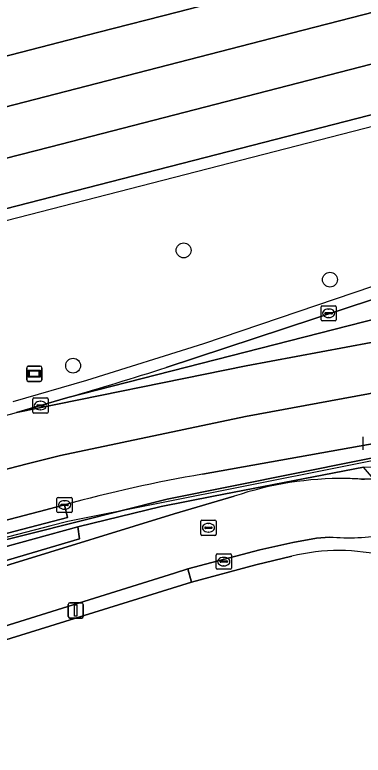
# Model space of a CAD drawing. Extents: x 160806 to 161707, y 383696 to 384148.
# Drawn here: x 161344.73 to 161367.61, y 383917.32 to 383965.92 of the extents above; entities that cross this region are included whole.
import ezdxf

# ---------------------------------------------------------------- set-up
doc = ezdxf.new("R2010")
doc.units = 0
for name, color, linetype in [('IMGEO_Berm_groen', 7, 'Continuous'), ('IMGEO_Berm_open', 7, 'Continuous'), ('IMGEO_Boom', 7, 'Continuous'), ('IMGEO_Fietspad_gesloten', 7, 'Continuous'), ('IMGEO_Hek', 7, 'Continuous'), ('IMGEO_Kolk', 7, 'Continuous'), ('IMGEO_Lichtmast', 7, 'Continuous'), ('IMGEO_OVBaan_gesloten', 7, 'Continuous'), ('IMGEO_Rijbaan_lokaal_gesloten', 7, 'Continuous'), ('IMGEO_Rioolput', 7, 'Continuous'), ('IMGEO_Wegwijzer', 7, 'Continuous')]:
    doc.layers.add(name, color=color, linetype=linetype)

msp = doc.modelspace()

# ---------------------------------------------------------------- linework, layer by layer
at = {"layer": 'IMGEO_Berm_groen'}
for points in [[(161465.14, 383986.182), (161455.902, 383982.36), (161453.055, 383981.256), (161450.194, 383980.461), (161341.031, 383952.394), (161279.919, 383936.647), (161280.177, 383935.571), (161279.794, 383935.48), (161279.911, 383935.042), (161282.439, 383924.956), (161282.559, 383924.49), (161282.934, 383924.586), (161283.186, 383923.58), (161283.395, 383923.636), (161338.43, 383938.073)], [(161311.972, 383955.039), (161317.913, 383956.519), (161322.038, 383957.557), (161327.259, 383958.907), (161332.308, 383960.13), (161335.609, 383960.98), (161335.793, 383961.02), (161335.931, 383961.064), (161340.058, 383962.163), (161350.158, 383964.769), (161355.478, 383966.108), (161361.07, 383967.572), (161367.616, 383969.283), (161373.257, 383970.696), (161378.799, 383972.171), (161383.779, 383973.426), (161389.261, 383974.862), (161395.335, 383976.49), (161401.441, 383978.166)], [(161354.663, 383942.763), (161370.268, 383947.914), (161379.77, 383951.159), (161385.668, 383953.11), (161398.3, 383956.799)], [(161388.479, 383940.898), (161388.655, 383940.941), (161388.526, 383941.542), (161388.278, 383941.489), (161382.155, 383940.253), (161357.066, 383935.766)], [(161348.003, 383933.747), (161348.196, 383932.928), (161337.35, 383930.092), (161325.679, 383927.037), (161325.796, 383926.608), (161333.683, 383928.828), (161354.729, 383934.132), (161388.479, 383940.898)], [(161344.838, 383939.821), (161348.21, 383940.795)], [(161367.489, 383935.439), (161367.703, 383935.446), (161368.275, 383935.463), (161367.629, 383936.221), (161357.773, 383934.321), (161354.339, 383933.636), (161348.878, 383932.317), (161348.98, 383931.511), (161333.408, 383926.917), (161333.359, 383926.813), (161325.594, 383924.807), (161324.823, 383923.753), (161333.596, 383926.503), (161355.202, 383933.171)], [(161355.202, 383933.171), (161359.141, 383934.313)]]:
    msp.add_lwpolyline(points, dxfattribs=at)
for points in [[(161388.479, 383940.898), (161354.729, 383934.132), (161333.683, 383928.828), (161325.796, 383926.608), (161325.854, 383926.391), (161337.273, 383929.337), (161337.37, 383929.155), (161348.878, 383932.317), (161354.339, 383933.636), (161357.773, 383934.321), (161367.629, 383936.221), (161371.085, 383936.342), (161379.838, 383938.333), (161388.555, 383940.513)], [(161333.408, 383926.917), (161348.98, 383931.511), (161348.878, 383932.317), (161337.37, 383929.155), (161337.273, 383929.337), (161325.854, 383926.391), (161324.599, 383926.067), (161311.6, 383922.834), (161312.521, 383919.955), (161324.775, 383923.738), (161324.823, 383923.753), (161325.594, 383924.807), (161333.359, 383926.813)]]:
    msp.add_lwpolyline(points, close=True, dxfattribs=at)
for centre, radius, start, end in [((161251.563, 384269.261), 342.389, 286.39588, 287.52485), ((161248.148, 384281.659), 355.25, 284.7225, 285.79379), ((161372.333, 383845.883), 91.171, 99.64006, 105.4778), ((161366.166, 383913.731), 21.748, 89.0774, 108.8455), ((161366.186, 383913.987), 21.492, 86.5242, 89.1203)]:
    msp.add_arc(centre, radius, start, end, dxfattribs=at)
at = {"layer": 'IMGEO_Berm_open'}
msp.add_lwpolyline([(161325.679, 383927.037), (161337.35, 383930.092), (161348.196, 383932.928), (161348.003, 383933.747), (161346.774, 383933.426), (161277.702, 383915.373), (161277.932, 383914.538)], close=True, dxfattribs=at)
for points in [[(161365.405, 383931.638), (161364.533, 383931.56), (161362.991, 383931.278), (161360.829, 383930.795), (161356.103, 383929.561), (161356.338, 383928.679), (161360.553, 383929.822), (161362.917, 383930.376)], [(161356.338, 383928.679), (161356.103, 383929.561), (161355.216, 383929.267), (161286.61, 383907.849), (161287.303, 383905.621)], [(161292.235, 383908.776), (161356.338, 383928.679)]]:
    msp.add_lwpolyline(points, dxfattribs=at)
for centre, radius, start, end in [((161366.586, 383946.03), 14.44, 265.3089, 280.0909), ((161366.023, 383917.807), 12.948, 75.9348, 103.882)]:
    msp.add_arc(centre, radius, start, end, dxfattribs=at)
at = {"layer": 'IMGEO_Boom'}
for centre in [(161355.815, 383950.457), (161365.424, 383948.535), (161348.559, 383942.889)]:
    msp.add_circle(centre, 0.489, dxfattribs=at)
at = {"layer": 'IMGEO_Fietspad_gesloten'}
for points in [[(161369.116, 383931.813), (161368.275, 383935.463), (161367.703, 383935.446), (161367.489, 383935.439)], [(161359.141, 383934.313), (161355.202, 383933.171), (161333.596, 383926.503), (161324.823, 383923.753), (161324.775, 383923.738), (161312.521, 383919.955), (161293.851, 383914.15), (161290.556, 383913.125), (161280.316, 383909.941), (161279.531, 383909.823), (161280.685, 383905.999), (161286.61, 383907.849), (161355.216, 383929.267)], [(161355.216, 383929.267), (161356.103, 383929.561), (161360.829, 383930.795), (161362.991, 383931.278), (161364.533, 383931.56), (161365.405, 383931.638)]]:
    msp.add_lwpolyline(points, dxfattribs=at)
for centre, radius, start, end in [((161366.166, 383913.731), 21.748, 89.0774, 108.8455), ((161366.186, 383913.987), 21.492, 86.5242, 89.1203), ((161366.586, 383946.03), 14.44, 265.3089, 280.0909)]:
    msp.add_arc(centre, radius, start, end, dxfattribs=at)
at = {"layer": 'IMGEO_Hek'}
for points in [[(161341.247, 383951.682), (161457.839, 383981.686)], [(161344.62, 383940.54), (161349.454, 383941.928), (161357.14, 383944.335), (161381.853, 383952.718), (161403.065, 383958.917), (161466.093, 383975.363)], [(161380.617, 383939.156), (161377.868, 383938.558), (161348.218, 383932.659), (161347.094, 383932.372)], [(161347.094, 383932.372), (161325.185, 383926.681)]]:
    msp.add_lwpolyline(points, dxfattribs=at)
at = {"layer": 'IMGEO_Kolk'}
for p, q in [((161364.915, 383946.827), (161365.767, 383946.827)), ((161364.84, 383945.901), (161364.84, 383946.753)), ((161365.099, 383946.321), (161365.099, 383946.333)), ((161365.537, 383946.284), (161365.139, 383946.284)), ((161365.142, 383946.37), (161365.54, 383946.37)), ((161365.328, 383946.607), (161365.353, 383946.607)), ((161365.583, 383946.333), (161365.583, 383946.321)), ((161365.841, 383946.753), (161365.841, 383945.901)), ((161365.767, 383945.827), (161364.915, 383945.827)), ((161365.351, 383946.047), (161365.326, 383946.047)), ((161345.91, 383939.847), (161345.91, 383940.699)), ((161345.985, 383940.773), (161346.837, 383940.773)), ((161346.398, 383940.553), (161346.423, 383940.553)), ((161346.911, 383940.699), (161346.911, 383939.847)), ((161346.169, 383940.267), (161346.169, 383940.279)), ((161346.607, 383940.23), (161346.209, 383940.23)), ((161346.212, 383940.316), (161346.61, 383940.316)), ((161346.421, 383939.993), (161346.396, 383939.993)), ((161346.653, 383940.279), (161346.653, 383940.267)), ((161346.837, 383939.773), (161345.985, 383939.773)), ((161367.608, 383937.359), (161367.608, 383938.211)), ((161347.499, 383933.319), (161347.499, 383934.171)), ((161347.574, 383934.245), (161348.426, 383934.245)), ((161348.5, 383934.171), (161348.5, 383933.319)), ((161347.758, 383933.739), (161347.758, 383933.751)), ((161348.196, 383933.702), (161347.798, 383933.702)), ((161347.801, 383933.788), (161348.199, 383933.788)), ((161347.987, 383934.025), (161348.012, 383934.025)), ((161348.242, 383933.751), (161348.242, 383933.739)), ((161348.426, 383933.245), (161347.574, 383933.245)), ((161348.01, 383933.465), (161347.985, 383933.465)), ((161357.951, 383929.6), (161357.951, 383930.452)), ((161358.026, 383930.526), (161358.878, 383930.526)), ((161358.439, 383930.306), (161358.464, 383930.306)), ((161358.952, 383930.452), (161358.952, 383929.6)), ((161358.21, 383930.02), (161358.21, 383930.032)), ((161358.648, 383929.983), (161358.25, 383929.983)), ((161358.253, 383930.069), (161358.651, 383930.069)), ((161358.694, 383930.032), (161358.694, 383930.02)), ((161358.878, 383929.526), (161358.026, 383929.526)), ((161358.462, 383929.746), (161358.437, 383929.746))]:
    msp.add_line(p, q, dxfattribs=at)
for points in [[(161364.915, 383946.827), (161365.767, 383946.827)], [(161364.84, 383945.901), (161364.84, 383946.753)], [(161365.841, 383946.753), (161365.841, 383945.901)], [(161365.767, 383945.827), (161364.915, 383945.827)], [(161345.91, 383939.847), (161345.91, 383940.699)], [(161345.985, 383940.773), (161346.837, 383940.773)], [(161346.911, 383940.699), (161346.911, 383939.847)], [(161346.837, 383939.773), (161345.985, 383939.773)], [(161367.608, 383937.359), (161367.608, 383938.211)], [(161347.499, 383933.319), (161347.499, 383934.171)], [(161347.574, 383934.245), (161348.426, 383934.245)], [(161348.5, 383934.171), (161348.5, 383933.319)], [(161348.426, 383933.245), (161347.574, 383933.245)], [(161357.951, 383929.6), (161357.951, 383930.452)], [(161358.026, 383930.526), (161358.878, 383930.526)], [(161358.952, 383930.452), (161358.952, 383929.6)], [(161358.878, 383929.526), (161358.026, 383929.526)]]:
    msp.add_lwpolyline(points, dxfattribs=at)
for centre, radius, start, end in [((161364.917, 383946.751), 0.0765, 91.552, 178.448), ((161364.917, 383946.751), 0.0765, 91.552, 178.448), ((161365.765, 383946.751), 0.0765, 1.552, 88.448), ((161365.765, 383946.751), 0.0765, 1.552, 88.448), ((161365.139, 383946.33), 0.0403, 85.8775, 175.7526), ((161365.136, 383946.32), 0.0366, 178.938, 274.7102), ((161365.54, 383946.327), 0.043, 264.8664, 352.4533), ((161365.544, 383946.332), 0.0386, 1.7309, 96.639), ((161364.917, 383945.903), 0.0765, 181.552, 268.448), ((161364.917, 383945.903), 0.0765, 181.552, 268.448), ((161365.765, 383945.903), 0.0765, 271.552, 358.448), ((161365.765, 383945.903), 0.0765, 271.552, 358.448), ((161345.987, 383940.697), 0.0765, 91.552, 178.448), ((161345.987, 383940.697), 0.0765, 91.552, 178.448), ((161346.835, 383940.697), 0.0765, 1.552, 88.448), ((161346.835, 383940.697), 0.0765, 1.552, 88.448), ((161346.209, 383940.276), 0.0403, 85.8775, 175.7526), ((161346.206, 383940.266), 0.0366, 178.938, 274.7102), ((161346.61, 383940.273), 0.043, 264.8664, 352.4533), ((161346.614, 383940.278), 0.0386, 1.7309, 96.639), ((161345.987, 383939.849), 0.0765, 181.552, 268.448), ((161345.987, 383939.849), 0.0765, 181.552, 268.448), ((161346.835, 383939.849), 0.0765, 271.552, 358.448), ((161346.835, 383939.849), 0.0765, 271.552, 358.448), ((161347.576, 383934.169), 0.0765, 91.552, 178.448), ((161347.576, 383934.169), 0.0765, 91.552, 178.448), ((161348.424, 383934.169), 0.0765, 1.552, 88.448), ((161348.424, 383934.169), 0.0765, 1.552, 88.448), ((161347.798, 383933.748), 0.0403, 85.8775, 175.7526), ((161347.795, 383933.738), 0.0366, 178.938, 274.7102), ((161348.199, 383933.745), 0.043, 264.8664, 352.4533), ((161348.203, 383933.75), 0.0386, 1.7309, 96.639), ((161347.576, 383933.321), 0.0765, 181.552, 268.448), ((161347.576, 383933.321), 0.0765, 181.552, 268.448), ((161348.424, 383933.321), 0.0765, 271.552, 358.448), ((161348.424, 383933.321), 0.0765, 271.552, 358.448), ((161358.028, 383930.45), 0.0765, 91.552, 178.448), ((161358.028, 383930.45), 0.0765, 91.552, 178.448), ((161358.876, 383930.45), 0.0765, 1.552, 88.448), ((161358.876, 383930.45), 0.0765, 1.552, 88.448), ((161358.25, 383930.029), 0.0403, 85.8775, 175.7526), ((161358.247, 383930.019), 0.0366, 178.938, 274.7102), ((161358.651, 383930.026), 0.043, 264.8664, 352.4533), ((161358.655, 383930.031), 0.0386, 1.7309, 96.639), ((161358.028, 383929.602), 0.0765, 181.552, 268.448), ((161358.028, 383929.602), 0.0765, 181.552, 268.448), ((161358.876, 383929.602), 0.0765, 271.552, 358.448), ((161358.876, 383929.602), 0.0765, 271.552, 358.448)]:
    msp.add_arc(centre, radius, start, end, dxfattribs=at)
for centre, major_axis, ratio, start_param, end_param in [((161365.327, 383946.327), (-0.387, 0.002), 0.722429, 4.712389, 7.853982), ((161365.352, 383946.327), (-0.39, 0.002), 0.717154, 1.570796, 4.712389), ((161346.397, 383940.273), (-0.387, 0.002), 0.722429, 4.712389, 7.853982), ((161346.422, 383940.273), (-0.39, 0.002), 0.717154, 1.570796, 4.712389), ((161347.986, 383933.745), (-0.387, 0.002), 0.722429, 4.712389, 7.853982), ((161348.011, 383933.745), (-0.39, 0.002), 0.717154, 1.570796, 4.712389), ((161358.438, 383930.026), (-0.387, 0.002), 0.722429, 4.712389, 7.853982), ((161358.463, 383930.026), (-0.39, 0.002), 0.717154, 1.570796, 4.712389)]:
    msp.add_ellipse(centre, major_axis=major_axis, ratio=ratio, start_param=start_param, end_param=end_param, dxfattribs=at)
at = {"layer": 'IMGEO_Lichtmast'}
for p, q in [((161348.239, 383926.419), (161348.239, 383927.219)), ((161348.239, 383927.219), (161348.239, 383926.419)), ((161348.339, 383927.319), (161349.129, 383927.319)), ((161349.129, 383927.319), (161348.339, 383927.319)), ((161349.229, 383927.219), (161349.229, 383926.419)), ((161349.229, 383926.419), (161349.229, 383927.219)), ((161349.129, 383926.319), (161348.339, 383926.319)), ((161348.339, 383926.319), (161349.129, 383926.319))]:
    msp.add_line(p, q, dxfattribs=at)
msp.add_lwpolyline([(161348.659, 383927.194), (161348.809, 383927.194), (161348.809, 383926.444), (161348.659, 383926.444), (161348.659, 383927.194)], dxfattribs=at)
for centre, start, end in [((161348.339, 383927.219), 90, 180), ((161348.339, 383927.219), 90, 180), ((161349.129, 383927.219), 0, 90), ((161349.129, 383927.219), 360, 90), ((161348.339, 383926.419), 180, 270), ((161348.339, 383926.419), 180, 270), ((161349.129, 383926.419), 270, 0), ((161349.129, 383926.419), 270, 0)]:
    msp.add_arc(centre, 0.1, start, end, dxfattribs=at)
at = {"layer": 'IMGEO_OVBaan_gesloten'}
msp.add_lwpolyline([(161362.917, 383930.376), (161360.553, 383929.822), (161356.338, 383928.679), (161292.235, 383908.776)], dxfattribs=at)
msp.add_arc((161366.023, 383917.807), 12.948, 75.9348, 103.882, dxfattribs=at)
at = {"layer": 'IMGEO_Rijbaan_lokaal_gesloten'}
for points in [[(161465.227, 383987.648), (161464.472, 383990.836), (161453.394, 383987.997), (161409.072, 383976.597), (161362.907, 383964.706), (161339.296, 383958.642), (161306.607, 383950.212), (161270.989, 383941.101), (161271.807, 383937.9), (161315.559, 383949.156), (161335.194, 383954.191), (161340.223, 383955.497), (161347.001, 383957.235), (161378.316, 383965.298), (161419.642, 383975.931), (161451.011, 383984.005)], [(161450.194, 383980.461), (161453.055, 383981.256), (161455.902, 383982.36), (161465.14, 383986.182), (161465.535, 383986.348), (161465.227, 383987.648), (161451.011, 383984.005), (161419.642, 383975.931), (161378.316, 383965.298), (161347.001, 383957.235), (161340.223, 383955.497), (161335.194, 383954.191), (161315.559, 383949.156), (161271.807, 383937.9), (161272.608, 383934.763), (161279.919, 383936.647), (161341.031, 383952.394)], [(161469.273, 383968.793), (161468.609, 383971.985), (161467.324, 383971.653), (161398.744, 383953.715), (161348.21, 383940.795), (161344.838, 383939.821), (161359.931, 383942.881), (161386.195, 383947.77), (161400.222, 383950.891), (161425.052, 383957.256), (161467.938, 383968.456)]]:
    msp.add_lwpolyline(points, close=True, dxfattribs=at)
for points in [[(161401.441, 383978.166), (161395.335, 383976.49), (161389.261, 383974.862), (161383.779, 383973.426), (161378.799, 383972.171), (161373.257, 383970.696), (161367.616, 383969.283), (161361.07, 383967.572), (161355.478, 383966.108), (161350.158, 383964.769), (161340.058, 383962.163), (161335.931, 383961.064), (161335.793, 383961.02), (161335.609, 383960.98), (161332.308, 383960.13), (161327.259, 383958.907), (161322.038, 383957.557), (161317.913, 383956.519), (161311.972, 383955.039)], [(161306.607, 383950.212), (161339.296, 383958.642), (161362.907, 383964.706), (161409.072, 383976.597)], [(161468.609, 383971.985), (161467.956, 383975.12), (161398.3, 383956.799), (161385.668, 383953.11), (161379.77, 383951.159), (161370.268, 383947.914), (161354.663, 383942.763)], [(161348.21, 383940.795), (161398.744, 383953.715), (161467.324, 383971.653), (161468.609, 383971.985)], [(161469.933, 383965.622), (161469.273, 383968.793), (161467.938, 383968.456), (161425.052, 383957.256), (161400.222, 383950.891), (161386.195, 383947.77), (161359.931, 383942.881), (161344.838, 383939.821)], [(161338.43, 383938.073), (161283.395, 383923.636), (161283.186, 383923.58), (161275.982, 383921.634), (161276.851, 383918.472), (161283.302, 383920.155), (161339.879, 383934.985), (161345.531, 383936.441), (161347.728, 383936.995), (161359.888, 383939.56), (161381.365, 383943.519), (161390.277, 383945.313), (161397.831, 383946.998), (161407.322, 383949.343), (161441.236, 383958.109), (161469.933, 383965.622)], [(161459.886, 383959.608), (161468.81, 383961.932), (161470.146, 383962.309), (161470.599, 383962.424), (161469.933, 383965.622), (161441.236, 383958.109), (161407.322, 383949.343), (161397.831, 383946.998), (161390.277, 383945.313), (161381.365, 383943.519), (161359.888, 383939.56), (161347.728, 383936.995), (161345.531, 383936.441), (161339.879, 383934.985), (161283.302, 383920.155), (161276.851, 383918.472), (161277.702, 383915.373), (161346.774, 383933.426), (161348.003, 383933.747)], [(161357.066, 383935.766), (161382.155, 383940.253), (161388.278, 383941.489), (161388.526, 383941.542), (161396.362, 383943.213), (161414.41, 383947.768), (161459.886, 383959.608)]]:
    msp.add_lwpolyline(points, dxfattribs=at)
for centre, radius, start, end in [((161251.563, 384269.261), 342.389, 286.39588, 287.52485), ((161248.148, 384281.659), 355.25, 284.7225, 285.79379), ((161372.333, 383845.883), 91.171, 99.64006, 105.4778)]:
    msp.add_arc(centre, radius, start, end, dxfattribs=at)
at = {"layer": 'IMGEO_Rioolput'}
for p, q in [((161356.945, 383931.822), (161356.945, 383932.674)), ((161357.02, 383932.748), (161357.872, 383932.748)), ((161357.946, 383932.674), (161357.946, 383931.822)), ((161357.204, 383932.242), (161357.204, 383932.254)), ((161357.642, 383932.205), (161357.244, 383932.205)), ((161357.247, 383932.291), (161357.645, 383932.291)), ((161357.433, 383932.528), (161357.458, 383932.528)), ((161357.688, 383932.254), (161357.688, 383932.242)), ((161357.872, 383931.748), (161357.02, 383931.748)), ((161357.456, 383931.968), (161357.431, 383931.968))]:
    msp.add_line(p, q, dxfattribs=at)
for points in [[(161356.945, 383931.822), (161356.945, 383932.674)], [(161357.02, 383932.748), (161357.872, 383932.748)], [(161357.946, 383932.674), (161357.946, 383931.822)], [(161357.872, 383931.748), (161357.02, 383931.748)]]:
    msp.add_lwpolyline(points, dxfattribs=at)
for centre, radius, start, end in [((161357.022, 383932.672), 0.0765, 91.552, 178.448), ((161357.022, 383932.672), 0.0765, 91.552, 178.448), ((161357.87, 383932.672), 0.0765, 1.552, 88.448), ((161357.87, 383932.672), 0.0765, 1.552, 88.448), ((161357.244, 383932.251), 0.0403, 85.8775, 175.7526), ((161357.241, 383932.241), 0.0366, 178.938, 274.7102), ((161357.645, 383932.248), 0.043, 264.8664, 352.4533), ((161357.649, 383932.253), 0.0386, 1.7309, 96.639), ((161357.022, 383931.824), 0.0765, 181.552, 268.448), ((161357.022, 383931.824), 0.0765, 181.552, 268.448), ((161357.87, 383931.824), 0.0765, 271.552, 358.448), ((161357.87, 383931.824), 0.0765, 271.552, 358.448)]:
    msp.add_arc(centre, radius, start, end, dxfattribs=at)
for centre, major_axis, ratio, start_param, end_param in [((161357.432, 383932.248), (-0.387, 0.002), 0.722429, 4.712389, 7.853982), ((161357.457, 383932.248), (-0.39, 0.002), 0.717154, 1.570796, 4.712389)]:
    msp.add_ellipse(centre, major_axis=major_axis, ratio=ratio, start_param=start_param, end_param=end_param, dxfattribs=at)
at = {"layer": 'IMGEO_Wegwijzer'}
for p, q in [((161345.515, 383941.957), (161345.515, 383942.757)), ((161345.515, 383942.757), (161345.515, 383941.957)), ((161345.615, 383942.857), (161346.405, 383942.857)), ((161346.405, 383942.857), (161345.615, 383942.857)), ((161346.505, 383942.757), (161346.505, 383941.957)), ((161346.505, 383941.957), (161346.505, 383942.757)), ((161346.405, 383941.857), (161345.615, 383941.857)), ((161345.615, 383941.857), (161346.405, 383941.857))]:
    msp.add_line(p, q, dxfattribs=at)
for points in [[(161345.616, 383942.589), (161346.404, 383942.589), (161346.404, 383942.125), (161345.616, 383942.125), (161345.616, 383942.589)], [(161345.681, 383942.524), (161345.681, 383942.19), (161346.339, 383942.19), (161346.339, 383942.524), (161345.681, 383942.524)]]:
    msp.add_lwpolyline(points, dxfattribs=at)
for centre, start, end in [((161345.615, 383942.757), 90, 180), ((161345.615, 383942.757), 90, 180), ((161346.405, 383942.757), 0, 90), ((161346.405, 383942.757), 360, 90), ((161345.615, 383941.957), 180, 270), ((161345.615, 383941.957), 180, 270), ((161346.405, 383941.957), 270, 0), ((161346.405, 383941.957), 270, 0)]:
    msp.add_arc(centre, 0.1, start, end, dxfattribs=at)

doc.saveas('drawing.dxf')
